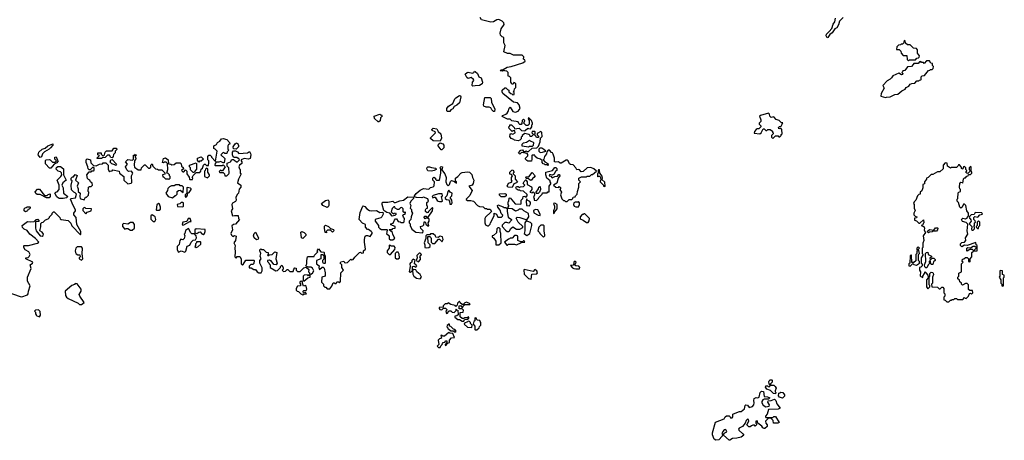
# Model space of a CAD drawing. Extents: x 2494118 to 2687960, y 757339 to 915227.
# Tile 308 of 364: x 2650880 to 2662130, y 869848 to 874660. Entities that reach past the tile are written whole.
import ezdxf

# ---------------------------------------------------------------- set-up
doc = ezdxf.new("R2010")
doc.units = 0

msp = doc.modelspace()

# ---------------------------------------------------------------- linework, layer by layer
at = {"layer": '0CON20XD'}
for points in [[(2657233, 872963), (2657205, 872999), (2657173, 873003), (2657162, 873012), (2657148, 873045), (2657135, 873052), (2657125, 873052), (2657065, 873018), (2657055, 873018), (2657035, 873032), (2657005, 873028), (2656990, 873035), (2656990, 873075), (2656975, 873120), (2656966, 873136), (2656955, 873140), (2656935, 873167), (2656920, 873165), (2656902, 873148), (2656900, 873125), (2656878, 873095), (2656870, 873065), (2656860, 873055), (2656882, 873032), (2656916, 873016), (2656920, 872995), (2656915, 872990), (2656908, 872998), (2656885, 873000), (2656878, 873008), (2656862, 873012), (2656850, 873025), (2656848, 873048), (2656832, 873062), (2656794, 873074), (2656770, 873095), (2656765, 873110), (2656735, 873110), (2656730, 873105), (2656732, 873065), (2656728, 873042), (2656685, 873042), (2656675, 873048), (2656660, 873065), (2656660, 873075), (2656687, 873103), (2656687, 873117), (2656678, 873128), (2656615, 873140), (2656595, 873120), (2656580, 873135), (2656605, 873168), (2656625, 873170), (2656635, 873150), (2656657, 873153), (2656665, 873160), (2656675, 873150), (2656695, 873150), (2656735, 873190), (2656788, 873192), (2656807, 873213), (2656827, 873263), (2656830, 873305), (2656848, 873325), (2656847, 873367), (2656835, 873380), (2656792, 873358), (2656792, 873342), (2656810, 873325), (2656805, 873310), (2656785, 873310), (2656778, 873328), (2656762, 873342), (2656770, 873355), (2656770, 873375), (2656765, 873380), (2656735, 873380), (2656730, 873365), (2656750, 873345), (2656728, 873322), (2656712, 873322), (2656708, 873338), (2656697, 873347), (2656652, 873358), (2656620, 873335), (2656620, 873325), (2656610, 873315), (2656610, 873295), (2656595, 873280), (2656575, 873272), (2656535, 873280), (2656525, 873290), (2656495, 873300), (2656482, 873325), (2656483, 873347), (2656492, 873358), (2656515, 873350), (2656540, 873365), (2656538, 873388), (2656513, 873387), (2656505, 873380), (2656473, 873413), (2656470, 873435), (2656480, 873445), (2656482, 873458), (2656498, 873458), (2656530, 873425), (2656535, 873410), (2656585, 873420), (2656613, 873393), (2656645, 873388), (2656655, 873390), (2656685, 873420), (2656693, 873413), (2656715, 873410), (2656730, 873435), (2656730, 873455), (2656740, 873465), (2656740, 873475), (2656728, 873505), (2656695, 873540), (2656690, 873525), (2656700, 873505), (2656700, 873465), (2656685, 873450), (2656665, 873450), (2656640, 873475), (2656650, 873505), (2656635, 873520), (2656620, 873505), (2656618, 873472), (2656608, 873462), (2656595, 873460), (2656582, 873472), (2656575, 873490), (2656503, 873503), (2656485, 873520), (2656455, 873520), (2656392, 873552), (2656400, 873565), (2656435, 873578), (2656449, 873591), (2656462, 873608), (2656473, 873647), (2656485, 873660), (2656515, 873610), (2656545, 873602), (2656576, 873614), (2656598, 873645), (2656587, 873687), (2656569, 873709), (2656524, 873714), (2656402, 873815), (2656392, 873835), (2656392, 873855), (2656425, 873880), (2656435, 873880), (2656452, 873862), (2656470, 873855), (2656470, 873835), (2656490, 873815), (2656502, 873812), (2656515, 873800), (2656528, 873802), (2656530, 873825), (2656520, 873835), (2656530, 873845), (2656532, 873868), (2656550, 873885), (2656550, 873925), (2656538, 873938), (2656525, 873940), (2656518, 873922), (2656502, 873922), (2656500, 873935), (2656490, 873945), (2656490, 873995), (2656478, 874008), (2656462, 874012), (2656460, 874055), (2656445, 874070), (2656423, 874073), (2656415, 874080), (2656395, 874070), (2656370, 874075), (2656380, 874085), (2656405, 874090), (2656450, 874115), (2656495, 874123), (2656628, 874165), (2656656, 874185), (2656650, 874200), (2656638, 874208), (2656640, 874235), (2656620, 874255), (2656524, 874254), (2656484, 874274), (2656454, 874274), (2656413, 874293), (2656428, 874365), (2656410, 874395), (2656410, 874455), (2656392, 874462), (2656372, 874482), (2656368, 874505), (2656380, 874555), (2656416, 874605), (2656413, 874625), (2656393, 874643), (2656355, 874662), (2656332, 874658), (2656295, 874633), (2656265, 874632), (2656158, 874658), (2656142, 874685)], [(2660290, 874685), (2660248, 874642), (2660235, 874601), (2660215, 874568), (2660194, 874556), (2660165, 874508), (2660135, 874490), (2660115, 874456), (2660105, 874450), (2660096, 874476), (2660097, 874495), (2660127, 874523), (2660161, 874559), (2660175, 874607), (2660192, 874635), (2660201, 874675)], [(2661035, 874190), (2661045, 874200), (2661115, 874200), (2661132, 874218), (2661148, 874222), (2661158, 874232), (2661160, 874245), (2661140, 874275), (2661140, 874315), (2661128, 874328), (2661092, 874332), (2661055, 874370), (2661025, 874370), (2661002, 874392), (2660998, 874418), (2660985, 874420), (2660978, 874392), (2660965, 874380), (2660952, 874378), (2660945, 874370), (2660922, 874368), (2660902, 874348), (2660900, 874320), (2660928, 874318), (2660948, 874298), (2660950, 874275), (2660975, 874250), (2661018, 874248), (2661020, 874205), (2661035, 874190)], [(2660771, 873771), (2660785, 873772), (2660825, 873778), (2660878, 873802), (2660915, 873809), (2660960, 873845), (2660996, 873864), (2661010, 873885), (2661040, 873900), (2661055, 873920), (2661075, 873930), (2661107, 873933), (2661132, 873958), (2661155, 873960), (2661162, 873968), (2661175, 873970), (2661180, 873975), (2661180, 874005), (2661192, 874018), (2661218, 874022), (2661262, 874078), (2661278, 874082), (2661285, 874090), (2661305, 874090), (2661318, 874102), (2661320, 874125), (2661310, 874135), (2661308, 874158), (2661292, 874162), (2661275, 874190), (2661242, 874188), (2661215, 874160), (2661208, 874168), (2661185, 874170), (2661175, 874180), (2661162, 874178), (2661145, 874160), (2661095, 874160), (2661090, 874145), (2661068, 874122), (2661025, 874120), (2660995, 874080), (2660970, 874075), (2660968, 874062), (2660960, 874055), (2660970, 874045), (2660968, 874032), (2660955, 874030), (2660925, 874048), (2660855, 874018), (2660842, 873995), (2660825, 873978), (2660791, 873959), (2660743, 873905), (2660758, 873875), (2660722, 873815), (2660720, 873785), (2660771, 873771)], [(2656057, 873897), (2656048, 873905), (2656054, 873946), (2656068, 873965), (2656066, 873976), (2656037, 873997), (2656005, 873987), (2655989, 873999), (2655970, 874035), (2655993, 874057), (2656005, 874060), (2656053, 874047), (2656070, 874055), (2656075, 874070), (2656085, 874068), (2656110, 874045), (2656127, 874007), (2656154, 873994), (2656169, 873945), (2656166, 873924), (2656135, 873908), (2656085, 873902), (2656057, 873897)], [(2655795, 873610), (2655765, 873610), (2655760, 873615), (2655762, 873645), (2655779, 873671), (2655828, 873702), (2655852, 873755), (2655864, 873766), (2655905, 873792), (2655915, 873790), (2655922, 873775), (2655905, 873710), (2655875, 873680), (2655844, 873666), (2655829, 873641), (2655805, 873628), (2655795, 873610)], [(2656305, 873610), (2656295, 873610), (2656275, 873630), (2656265, 873650), (2656245, 873660), (2656208, 873658), (2656185, 873670), (2656180, 873685), (2656195, 873770), (2656255, 873768), (2656268, 873758), (2656270, 873715), (2656310, 873635), (2656305, 873610)], [(2654985, 873490), (2654975, 873490), (2654935, 873530), (2654932, 873555), (2654995, 873580), (2655002, 873572), (2655015, 873570), (2655020, 873555), (2655002, 873538), (2654997, 873503), (2654985, 873490)], [(2659485, 873300), (2659515, 873330), (2659545, 873330), (2659555, 873320), (2659565, 873320), (2659580, 873335), (2659580, 873345), (2659590, 873355), (2659588, 873405), (2659575, 873420), (2659552, 873412), (2659550, 873425), (2659563, 873437), (2659579, 873441), (2659598, 873478), (2659585, 873480), (2659556, 873506), (2659525, 873518), (2659495, 873548), (2659465, 873540), (2659450, 873555), (2659448, 873578), (2659435, 873590), (2659344, 873565), (2659334, 873554), (2659350, 873515), (2659350, 873495), (2659330, 873475), (2659330, 873465), (2659350, 873445), (2659350, 873435), (2659325, 873410), (2659308, 873412), (2659295, 873402), (2659275, 873380), (2659272, 873362), (2659337, 873353), (2659352, 873365), (2659375, 873410), (2659385, 873410), (2659405, 873390), (2659415, 873390), (2659428, 873402), (2659455, 873402), (2659480, 873385), (2659482, 873372), (2659490, 873365), (2659488, 873352), (2659470, 873335), (2659470, 873315), (2659485, 873300)], [(2655685, 873270), (2655603, 873273), (2655572, 873302), (2655572, 873308), (2655630, 873365), (2655628, 873378), (2655593, 873393), (2655590, 873405), (2655603, 873417), (2655645, 873410), (2655662, 873382), (2655690, 873355), (2655698, 873305), (2655685, 873270)], [(2650982, 871552), (2650998, 871615), (2650968, 871668), (2650970, 871715), (2651010, 871815), (2650998, 871855), (2651026, 871874), (2651030, 871885), (2650950, 871925), (2650950, 871935), (2650975, 871940), (2650989, 871951), (2650998, 871975), (2650983, 872003), (2650942, 872025), (2650928, 872055), (2650928, 872072), (2650932, 872078), (2650982, 872078), (2651085, 872103), (2651100, 872115), (2651062, 872155), (2650994, 872204), (2650966, 872246), (2650933, 872263), (2650912, 872282), (2650910, 872305), (2650968, 872352), (2651005, 872347), (2651045, 872350), (2651070, 872375), (2651087, 872377), (2651100, 872365), (2651098, 872352), (2651065, 872350), (2651060, 872345), (2651062, 872275), (2651070, 872245), (2651084, 872224), (2651115, 872188), (2651135, 872182), (2651149, 872191), (2651152, 872205), (2651135, 872230), (2651110, 872245), (2651122, 872288), (2651122, 872328), (2651132, 872338), (2651148, 872342), (2651175, 872370), (2651205, 872380), (2651220, 872395), (2651220, 872405), (2651250, 872435), (2651250, 872445), (2651265, 872460), (2651275, 872460), (2651328, 872408), (2651340, 872395), (2651342, 872382), (2651353, 872373), (2651435, 872362), (2651465, 872330), (2651475, 872300), (2651575, 872200), (2651580, 872205), (2651577, 872237), (2651532, 872315), (2651527, 872397), (2651498, 872428), (2651498, 872445), (2651517, 872473), (2651518, 872485), (2651490, 872535), (2651460, 872605), (2651468, 872612), (2651519, 872621), (2651530, 872665), (2651515, 872680), (2651500, 872685), (2651473, 872713), (2651468, 872765), (2651478, 872815), (2651470, 872825), (2651470, 872845), (2651485, 872860), (2651495, 872860), (2651515, 872890), (2651536, 872876), (2651518, 872825), (2651553, 872795), (2651538, 872755), (2651550, 872725), (2651550, 872695), (2651572, 872675), (2651567, 872635), (2651572, 872615), (2651580, 872610), (2651615, 872600), (2651632, 872628), (2651645, 872630), (2651668, 872652), (2651670, 872685), (2651662, 872695), (2651668, 872742), (2651678, 872752), (2651697, 872753), (2651710, 872765), (2651708, 872788), (2651690, 872805), (2651680, 872825), (2651665, 872830), (2651653, 872843), (2651648, 872885), (2651672, 872918), (2651695, 872920), (2651705, 872930), (2651725, 872930), (2651730, 872935), (2651730, 872965), (2651725, 872970), (2651712, 872968), (2651685, 872940), (2651675, 872940), (2651662, 872952), (2651660, 872975), (2651638, 873025), (2651640, 873055), (2651652, 873068), (2651690, 873055), (2651692, 873022), (2651725, 872990), (2651752, 872988), (2651793, 873007), (2651825, 873010), (2651835, 873020), (2651865, 873020), (2651890, 872995), (2651890, 872945), (2651905, 872920), (2651912, 872928), (2651935, 872930), (2651945, 872940), (2652018, 872928), (2652020, 872905), (2652070, 872865), (2652070, 872825), (2652115, 872782), (2652155, 872790), (2652162, 872798), (2652158, 872875), (2652172, 872905), (2652157, 872927), (2652123, 872923), (2652105, 872940), (2652090, 872975), (2652110, 873005), (2652090, 873035), (2652115, 873060), (2652168, 873052), (2652180, 873065), (2652182, 873108), (2652195, 873110), (2652205, 873120), (2652210, 873105), (2652200, 873095), (2652200, 873085), (2652210, 873075), (2652190, 873045), (2652188, 872995), (2652193, 872973), (2652232, 872942), (2652268, 872942), (2652270, 872965), (2652305, 873000), (2652315, 873000), (2652352, 872962), (2652365, 872960), (2652378, 872972), (2652380, 872995), (2652395, 873010), (2652402, 872982), (2652432, 872952), (2652455, 872950), (2652465, 872940), (2652505, 872940), (2652538, 872908), (2652538, 872892), (2652510, 872885), (2652515, 872860), (2652525, 872860), (2652545, 872840), (2652575, 872840), (2652585, 872830), (2652600, 872845), (2652600, 872865), (2652590, 872875), (2652590, 872885), (2652575, 872900), (2652560, 872905), (2652572, 872945), (2652570, 873015), (2652555, 873030), (2652535, 873030), (2652525, 873020), (2652510, 873025), (2652525, 873070), (2652545, 873078), (2652578, 873058), (2652582, 873012), (2652607, 873007), (2652618, 872998), (2652645, 873002), (2652668, 873022), (2652715, 873020), (2652725, 873010), (2652730, 872985), (2652747, 872967), (2652750, 872955), (2652730, 872935), (2652745, 872920), (2652755, 872920), (2652775, 872940), (2652790, 872925), (2652790, 872895), (2652817, 872857), (2652820, 872835), (2652825, 872830), (2652855, 872830), (2652860, 872845), (2652852, 872855), (2652862, 872878), (2652895, 872910), (2652938, 872912), (2652950, 872925), (2652952, 872948), (2652968, 872962), (2652980, 872995), (2652992, 873008), (2652998, 873008), (2653015, 872990), (2653038, 872992), (2653042, 873025), (2653040, 873045), (2653030, 873055), (2653030, 873095), (2653042, 873108), (2653058, 873108), (2653070, 873095), (2653070, 873085), (2653112, 873042), (2653118, 873042), (2653138, 873155), (2653115, 873180), (2653100, 873185), (2653100, 873215), (2653128, 873232), (2653140, 873255), (2653165, 873270), (2653184, 873296), (2653205, 873302), (2653247, 873287), (2653278, 873255), (2653280, 873235), (2653265, 873230), (2653258, 873215), (2653258, 873178), (2653270, 873165), (2653252, 873148), (2653245, 873130), (2653225, 873130), (2653218, 873138), (2653205, 873140), (2653180, 873115), (2653222, 873072), (2653218, 873022), (2653205, 873020), (2653175, 873038), (2653155, 873030), (2653125, 873030), (2653112, 873015), (2653110, 872995), (2653115, 872990), (2653195, 872990), (2653205, 873000), (2653228, 872978), (2653198, 872932), (2653185, 872930), (2653173, 872937), (2653162, 872928), (2653160, 872915), (2653165, 872910), (2653205, 872910), (2653220, 872895), (2653222, 872872), (2653247, 872873), (2653270, 872895), (2653272, 872905), (2653270, 872965), (2653250, 872985), (2653252, 873018), (2653290, 873035), (2653305, 873060), (2653325, 873060), (2653331, 873051), (2653365, 873030), (2653390, 873055), (2653385, 873070), (2653375, 873070), (2653362, 873082), (2653332, 873082), (2653320, 873090), (2653310, 873115), (2653310, 873145), (2653322, 873158), (2653345, 873160), (2653368, 873148), (2653385, 873130), (2653482, 873138), (2653505, 873150), (2653519, 873129), (2653522, 873115), (2653515, 873070), (2653495, 873062), (2653445, 873072), (2653412, 873058), (2653410, 873045), (2653420, 873035), (2653420, 873015), (2653390, 872995), (2653383, 872977), (2653390, 872955), (2653400, 872945), (2653400, 872905), (2653410, 872895), (2653380, 872835), (2653370, 872795), (2653408, 872765), (2653408, 872745), (2653388, 872722), (2653380, 872675), (2653365, 872660), (2653348, 872625), (2653352, 872595), (2653345, 872580), (2653310, 872560), (2653303, 872547), (2653310, 872495), (2653297, 872473), (2653310, 872415), (2653335, 872420), (2653375, 872418), (2653380, 872385), (2653390, 872375), (2653345, 872322), (2653323, 872317), (2653305, 872300), (2653310, 872255), (2653292, 872215), (2653300, 872195), (2653315, 872180), (2653335, 872192), (2653352, 872182), (2653347, 872135), (2653328, 872105), (2653342, 872075), (2653338, 872045), (2653343, 872005), (2653340, 871945), (2653355, 871930), (2653365, 871950), (2653395, 871950), (2653412, 871925), (2653410, 871865), (2653425, 871850), (2653435, 871860), (2653463, 871907), (2653555, 871910), (2653560, 871905), (2653555, 871870), (2653545, 871860), (2653522, 871858), (2653502, 871838), (2653502, 871822), (2653525, 871820), (2653555, 871800), (2653575, 871800), (2653594, 871774), (2653613, 871763), (2653640, 871765), (2653650, 871785), (2653652, 871822), (2653622, 871875), (2653622, 871905), (2653640, 871925), (2653628, 871955), (2653636, 871986), (2653622, 872015), (2653623, 872027), (2653635, 872040), (2653645, 872030), (2653665, 872030), (2653695, 872000), (2653720, 871995), (2653720, 871975), (2653710, 871965), (2653715, 871960), (2653725, 871960), (2653735, 871970), (2653765, 871972), (2653795, 872002), (2653817, 871997), (2653808, 871925), (2653820, 871875), (2653810, 871855), (2653785, 871858), (2653755, 871900), (2653745, 871900), (2653735, 871910), (2653710, 871905), (2653712, 871892), (2653728, 871878), (2653730, 871865), (2653740, 871855), (2653742, 871825), (2653786, 871796), (2653805, 871788), (2653825, 871792), (2653860, 871825), (2653860, 871835), (2653875, 871850), (2653890, 871825), (2653890, 871805), (2653880, 871795), (2653895, 871780), (2653917, 871783), (2653935, 871800), (2653945, 871800), (2653965, 871780), (2654005, 871780), (2654013, 871807), (2654025, 871820), (2654038, 871818), (2654040, 871795), (2654055, 871780), (2654085, 871780), (2654125, 871820), (2654155, 871830), (2654182, 871802), (2654180, 871775), (2654190, 871765), (2654192, 871752), (2654205, 871750), (2654225, 871758), (2654240, 871785), (2654225, 871818), (2654207, 871827), (2654175, 871830), (2654150, 871845), (2654162, 871868), (2654160, 871905), (2654170, 871945), (2654175, 871950), (2654245, 871950), (2654250, 871965), (2654288, 872002), (2654280, 872015), (2654295, 872040), (2654322, 872002), (2654355, 872000), (2654360, 871995), (2654360, 871975), (2654370, 871955), (2654370, 871875), (2654365, 871870), (2654352, 871872), (2654342, 871885), (2654343, 871907), (2654360, 871925), (2654360, 871955), (2654345, 871970), (2654322, 871968)], [(2651115, 873082), (2651092, 873115), (2651100, 873145), (2651135, 873180), (2651172, 873188), (2651200, 873215), (2651258, 873238), (2651260, 873225), (2651232, 873195), (2651215, 873178), (2651164, 873146), (2651142, 873125), (2651128, 873092), (2651115, 873082)], [(2653355, 873180), (2653322, 873182), (2653320, 873205), (2653342, 873238), (2653352, 873248), (2653365, 873250), (2653380, 873225), (2653380, 873205), (2653355, 873180)], [(2655705, 873170), (2655695, 873170), (2655660, 873215), (2655664, 873236), (2655685, 873250), (2655715, 873240), (2655728, 873225), (2655727, 873193), (2655705, 873170)], [(2656695, 873200), (2656623, 873213), (2656623, 873237), (2656635, 873250), (2656672, 873258), (2656705, 873280), (2656712, 873272), (2656745, 873260), (2656750, 873255), (2656748, 873222), (2656735, 873210), (2656705, 873210), (2656695, 873200)], [(2651815, 873070), (2651765, 873070), (2651760, 873075), (2651790, 873105), (2651772, 873112), (2651772, 873138), (2651810, 873135), (2651812, 873122), (2651835, 873100), (2651848, 873112), (2651858, 873142), (2651872, 873158), (2651935, 873160), (2651955, 873190), (2651985, 873190), (2651990, 873175), (2651970, 873155), (2651970, 873135), (2651953, 873117), (2651947, 873093), (2651935, 873080), (2651922, 873082), (2651905, 873110), (2651885, 873110), (2651857, 873083), (2651825, 873080), (2651815, 873070)], [(2656825, 873140), (2656855, 873143), (2656890, 873155), (2656870, 873175), (2656845, 873188), (2656822, 873188), (2656812, 873178), (2656812, 873155), (2656825, 873140)], [(2651235, 872960), (2651222, 872962), (2651175, 873010), (2651173, 873047), (2651184, 873056), (2651215, 873060), (2651230, 873055), (2651255, 873030), (2651285, 873030), (2651300, 873045), (2651280, 873065), (2651280, 873085), (2651295, 873090), (2651312, 873052), (2651320, 873045), (2651305, 873020), (2651272, 873008), (2651235, 872960)], [(2651975, 872990), (2651968, 872998), (2651932, 873012), (2651915, 873030), (2651922, 873058), (2651935, 873060), (2651988, 873008), (2651975, 872990)], [(2652875, 872910), (2652862, 872912), (2652832, 872942), (2652830, 872965), (2652820, 872975), (2652820, 872995), (2652895, 873020), (2652900, 873015), (2652902, 872948), (2652882, 872928), (2652875, 872910)], [(2652925, 873030), (2652913, 873053), (2652910, 873075), (2652955, 873090), (2652980, 873065), (2652955, 873040), (2652935, 873040), (2652925, 873030)], [(2661495, 871430), (2661515, 871450), (2661528, 871452), (2661535, 871460), (2661555, 871460), (2661565, 871470), (2661585, 871470), (2661595, 871460), (2661655, 871460), (2661675, 871480), (2661682, 871472), (2661695, 871470), (2661720, 871495), (2661732, 871528), (2661745, 871530), (2661755, 871520), (2661770, 871535), (2661765, 871560), (2661735, 871560), (2661722, 871572), (2661720, 871625), (2661705, 871640), (2661685, 871640), (2661652, 871622), (2661640, 871635), (2661640, 871645), (2661622, 871662), (2661618, 871678), (2661600, 871695), (2661600, 871715), (2661610, 871725), (2661612, 871758), (2661640, 871775), (2661640, 871865), (2661660, 871885), (2661650, 871895), (2661652, 871918), (2661668, 871922), (2661685, 871940), (2661705, 871940), (2661720, 871925), (2661722, 871892), (2661735, 871890), (2661740, 871895), (2661740, 871925), (2661760, 871945), (2661760, 871995), (2661778, 872012), (2661778, 872018), (2661765, 872030), (2661735, 872030), (2661705, 872010), (2661700, 872015), (2661700, 872045), (2661715, 872052), (2661745, 872050), (2661775, 872068), (2661795, 872070), (2661808, 872058), (2661810, 872045), (2661790, 872025), (2661790, 872015), (2661795, 872010), (2661820, 872015), (2661820, 872075), (2661810, 872085), (2661805, 872110), (2661705, 872078), (2661675, 872080), (2661645, 872062), (2661630, 872075), (2661630, 872095), (2661645, 872110), (2661677, 872113), (2661690, 872135), (2661688, 872165), (2661712, 872205), (2661707, 872245), (2661712, 872322), (2661695, 872340), (2661652, 872352), (2661642, 872375), (2661655, 872390), (2661685, 872382), (2661710, 872395), (2661710, 872405), (2661720, 872415), (2661720, 872445), (2661703, 872473), (2661690, 872535), (2661675, 872550), (2661662, 872548), (2661650, 872515), (2661632, 872502), (2661623, 872513), (2661608, 872568), (2661590, 872585), (2661590, 872605), (2661600, 872615), (2661602, 872678), (2661612, 872688), (2661630, 872695), (2661630, 872715), (2661620, 872725), (2661618, 872745), (2661623, 872787), (2661635, 872800), (2661648, 872798), (2661655, 872790), (2661665, 872840), (2661675, 872850), (2661685, 872850), (2661702, 872868), (2661718, 872872), (2661722, 872888), (2661745, 872890), (2661760, 872905), (2661760, 872915), (2661750, 872925), (2661750, 872975), (2661745, 872980), (2661730, 872965), (2661730, 872945), (2661740, 872935), (2661738, 872922), (2661715, 872900), (2661702, 872902), (2661692, 872912), (2661698, 872922), (2661700, 872935), (2661690, 872945), (2661690, 872965), (2661675, 872980), (2661662, 872978), (2661658, 872952), (2661645, 872950), (2661638, 872978), (2661618, 872998), (2661605, 873000), (2661600, 872985), (2661585, 872970), (2661525, 872970), (2661515, 872960), (2661482, 872982), (2661478, 873018), (2661455, 873020), (2661430, 872995), (2661430, 872955), (2661395, 872920), (2661365, 872920), (2661315, 872890), (2661295, 872890), (2661260, 872855), (2661240, 872845), (2661240, 872835), (2661220, 872805), (2661218, 872782), (2661200, 872775), (2661200, 872735), (2661187, 872703), (2661170, 872685), (2661170, 872665), (2661155, 872660), (2661140, 872645), (2661120, 872595), (2661100, 872575), (2661092, 872555), (2661100, 872545), (2661100, 872505), (2661112, 872475), (2661098, 872445), (2661098, 872428), (2661112, 872412), (2661130, 872405), (2661128, 872392), (2661105, 872390), (2661102, 872365), (2661127, 872357), (2661155, 872330), (2661165, 872330), (2661208, 872368), (2661210, 872335), (2661202, 872328), (2661198, 872312), (2661180, 872305), (2661210, 872295), (2661218, 872275), (2661213, 872253), (2661230, 872225), (2661202, 872185), (2661210, 872135), (2661198, 872102), (2661198, 872055), (2661190, 872045), (2661190, 871985), (2661198, 871978), (2661200, 871965), (2661180, 871935), (2661180, 871875), (2661190, 871865), (2661190, 871845), (2661175, 871830), (2661160, 871825), (2661160, 871795), (2661172, 871775), (2661168, 871728), (2661175, 871720), (2661198, 871712), (2661200, 871725), (2661220, 871755), (2661225, 871780), (2661232, 871762), (2661258, 871738), (2661260, 871705), (2661240, 871685), (2661240, 871605), (2661255, 871580), (2661280, 871605), (2661278, 871618), (2661270, 871625), (2661270, 871715), (2661280, 871725), (2661280, 871755), (2661295, 871770), (2661308, 871768), (2661318, 871758), (2661320, 871745), (2661310, 871715), (2661310, 871645), (2661300, 871635), (2661302, 871602), (2661365, 871600), (2661385, 871580), (2661398, 871582), (2661415, 871600), (2661428, 871598), (2661440, 871585), (2661440, 871535), (2661450, 871525), (2661450, 871495), (2661440, 871485), (2661440, 871455), (2661455, 871450), (2661475, 871430), (2661495, 871430)], [(2651335, 872612), (2651325, 872618), (2651304, 872634), (2651280, 872675), (2651292, 872688), (2651308, 872692), (2651330, 872715), (2651330, 872765), (2651310, 872825), (2651350, 872865), (2651360, 872885), (2651358, 872908), (2651345, 872920), (2651320, 872925), (2651298, 872948), (2651302, 872968), (2651315, 872980), (2651345, 872980), (2651380, 872955), (2651380, 872885), (2651410, 872825), (2651372, 872795), (2651360, 872765), (2651378, 872735), (2651380, 872675), (2651430, 872635), (2651415, 872620), (2651375, 872613), (2651335, 872612)], [(2653025, 872852), (2653048, 872872), (2653050, 872885), (2653030, 872915), (2653030, 872955), (2653015, 872960), (2653002, 872948), (2653000, 872935), (2652990, 872925), (2652992, 872865), (2653025, 872852)], [(2654322, 871968), (2654320, 871925), (2654270, 871905), (2654272, 871865), (2654300, 871845), (2654298, 871825), (2654305, 871800), (2654335, 871830), (2654348, 871828), (2654357, 871817), (2654372, 871765), (2654370, 871725), (2654332, 871715), (2654330, 871655), (2654350, 871635), (2654350, 871615), (2654365, 871600), (2654378, 871598), (2654395, 871580), (2654425, 871580), (2654448, 871612), (2654462, 871648), (2654475, 871650), (2654482, 871642), (2654495, 871640), (2654505, 871660), (2654525, 871660), (2654535, 871650), (2654547, 871663), (2654548, 871762), (2654580, 871795), (2654560, 871825), (2654560, 871855), (2654540, 871875), (2654551, 871889), (2654585, 871898), (2654593, 871883), (2654605, 871878), (2654625, 871880), (2654662, 871918), (2654675, 871912), (2654690, 871915), (2654708, 871942), (2654762, 871998), (2654775, 872000), (2654785, 871990), (2654808, 871992), (2654810, 872015), (2654830, 872035), (2654818, 872115), (2654818, 872145), (2654828, 872182), (2654838, 872192), (2654855, 872192), (2654885, 872180), (2654906, 872214), (2654908, 872225), (2654896, 872236), (2654865, 872260), (2654855, 872260), (2654830, 872285), (2654830, 872315), (2654795, 872332), (2654758, 872375), (2654772, 872455), (2654800, 872525), (2654805, 872530), (2654825, 872523), (2654846, 872496), (2654875, 872478), (2654895, 872472), (2654955, 872477), (2654995, 872452), (2655028, 872458), (2655032, 872435), (2655016, 872404), (2655005, 872392), (2654952, 872378), (2654942, 872368), (2654940, 872355), (2654980, 872305), (2654980, 872285), (2654995, 872270), (2655015, 872260), (2655075, 872260), (2655080, 872255), (2655075, 872230), (2655070, 872215), (2655100, 872185), (2655103, 872153), (2655115, 872140), (2655145, 872140), (2655168, 872162), (2655143, 872203), (2655140, 872225), (2655100, 872255), (2655105, 872260), (2655135, 872260), (2655145, 872270), (2655170, 872275), (2655170, 872295), (2655122, 872312), (2655120, 872325), (2655148, 872332), (2655163, 872367), (2655175, 872380), (2655185, 872380), (2655205, 872350), (2655227, 872347), (2655238, 872338), (2655265, 872340), (2655272, 872348), (2655278, 872385), (2655265, 872400), (2655258, 872422), (2655265, 872430), (2655286, 872434), (2655290, 872455), (2655285, 872460), (2655275, 872450), (2655262, 872462), (2655260, 872495), (2655245, 872510), (2655232, 872508), (2655212, 872488), (2655195, 872488), (2655170, 872505), (2655165, 872520), (2655155, 872520), (2655135, 872500), (2655123, 872463), (2655132, 872452), (2655155, 872440), (2655162, 872448), (2655175, 872450), (2655180, 872435), (2655165, 872420), (2655135, 872410), (2655110, 872445), (2655075, 872452), (2655040, 872475), (2655022, 872545), (2655022, 872565), (2655028, 872572), (2655085, 872571), (2655145, 872582), (2655158, 872568), (2655175, 872567), (2655224, 872586), (2655266, 872594), (2655315, 872633), (2655378, 872628), (2655380, 872615), (2655348, 872585), (2655338, 872555), (2655350, 872535), (2655340, 872505), (2655357, 872487), (2655358, 872465), (2655368, 872445), (2655352, 872405), (2655350, 872375), (2655330, 872355), (2655330, 872335), (2655340, 872325), (2655342, 872305), (2655362, 872262), (2655405, 872230), (2655488, 872222), (2655490, 872245), (2655462, 872272), (2655460, 872295), (2655485, 872300), (2655498, 872312), (2655500, 872345), (2655505, 872350), (2655518, 872338), (2655522, 872322), (2655545, 872300), (2655555, 872300), (2655548, 872335), (2655560, 872355), (2655557, 872377), (2655545, 872390), (2655525, 872390), (2655512, 872382), (2655500, 872395), (2655505, 872410), (2655525, 872410), (2655535, 872400), (2655548, 872402), (2655597, 872473), (2655600, 872505), (2655595, 872510), (2655562, 872478), (2655550, 872465), (2655548, 872452), (2655535, 872450), (2655518, 872465), (2655518, 872485), (2655525, 872500), (2655540, 872505), (2655540, 872525), (2655530, 872535), (2655533, 872567), (2655550, 872585), (2655545, 872610), (2655495, 872628), (2655475, 872620), (2655414, 872624), (2655392, 872632), (2655392, 872645), (2655410, 872670), (2655455, 872710), (2655478, 872722), (2655495, 872728), (2655555, 872722), (2655575, 872740), (2655605, 872748), (2655615, 872760), (2655620, 872805), (2655600, 872825), (2655600, 872845), (2655613, 872857), (2655630, 872845), (2655630, 872835), (2655642, 872822), (2655678, 872822), (2655692, 872905), (2655690, 872955), (2655680, 872965), (2655695, 872980), (2655710, 872975), (2655707, 872953), (2655700, 872945), (2655738, 872895), (2655753, 872853), (2655748, 872805), (2655760, 872775), (2655775, 872760), (2655790, 872775), (2655802, 872808), (2655815, 872820), (2655848, 872808), (2655870, 872790), (2655870, 872805), (2655860, 872815), (2655860, 872845), (2655886, 872864), (2655920, 872905), (2655937, 872913), (2655995, 872920), (2656020, 872915), (2656045, 872890), (2656052, 872855), (2656068, 872825), (2656060, 872785), (2656050, 872765), (2656010, 872755), (2656048, 872705), (2656025, 872650), (2655982, 872608), (2655982, 872602), (2655995, 872592), (2656035, 872592), (2656065, 872582), (2656110, 872535), (2656135, 872522), (2656175, 872520), (2656195, 872500), (2656215, 872500), (2656225, 872490), (2656255, 872490), (2656270, 872465), (2656262, 872458), (2656201, 872399), (2656193, 872385), (2656194, 872334), (2656204, 872314), (2656225, 872302), (2656237, 872303), (2656255, 872320), (2656258, 872335), (2656300, 872415), (2656302, 872448), (2656326, 872436), (2656345, 872402), (2656385, 872402), (2656398, 872412), (2656400, 872425), (2656383, 872443), (2656371, 872481), (2656342, 872515), (2656340, 872535), (2656345, 872540), (2656405, 872520), (2656415, 872510), (2656435, 872510), (2656448, 872498), (2656448, 872465), (2656462, 872402), (2656500, 872375), (2656500, 872365), (2656467, 872333), (2656445, 872340), (2656425, 872338), (2656392, 872308), (2656392, 872292), (2656431, 872251), (2656448, 872238), (2656465, 872238), (2656478, 872245), (2656491, 872269), (2656515, 872288), (2656555, 872262), (2656595, 872262), (2656628, 872282), (2656630, 872295), (2656574, 872344), (2656552, 872388), (2656565, 872400), (2656595, 872398), (2656675, 872370), (2656696, 872404), (2656692, 872442), (2656642, 872472), (2656622, 872492), (2656588, 872492), (2656575, 872480), (2656545, 872470), (2656507, 872497), (2656465, 872500), (2656460, 872505), (2656460, 872515), (2656470, 872525), (2656470, 872535), (2656460, 872545), (2656460, 872575), (2656470, 872585), (2656472, 872618), (2656485, 872620), (2656542, 872552), (2656605, 872550), (2656610, 872555), (2656610, 872595), (2656630, 872615), (2656632, 872638), (2656652, 872642), (2656665, 872630), (2656677, 872643), (2656678, 872658), (2656638, 872698), (2656602, 872702), (2656595, 872710), (2656575, 872710), (2656568, 872718), (2656555, 872720), (2656550, 872735), (2656555, 872750), (2656575, 872750), (2656585, 872740), (2656603, 872747), (2656635, 872750), (2656650, 872765), (2656633, 872787), (2656645, 872810), (2656662, 872828), (2656668, 872828), (2656670, 872815), (2656680, 872805), (2656680, 872775), (2656726, 872746), (2656732, 872735), (2656732, 872718), (2656710, 872685), (2656735, 872680), (2656745, 872690), (2656758, 872678), (2656762, 872655), (2656752, 872625), (2656760, 872615), (2656760, 872595), (2656785, 872590), (2656808, 872612), (2656810, 872625), (2656848, 872662), (2656855, 872680), (2656905, 872680), (2656915, 872690), (2656928, 872692), (2656930, 872755), (2656948, 872782), (2656950, 872795), (2656940, 872805), (2656940, 872815), (2656902, 872845), (2656890, 872885), (2656890, 872915), (2656967, 872933), (2656995, 872970), (2657005, 872970), (2657016, 872956), (2657018, 872935), (2657002, 872928), (2656987, 872893), (2656965, 872880), (2656935, 872890), (2656930, 872875), (2656948, 872868), (2656965, 872852), (2656993, 872867), (2657025, 872870), (2657042, 872888), (2657048, 872888), (2657050, 872875), (2657033, 872847), (2657019, 872791), (2656980, 872765), (2657005, 872742), (2657035, 872740), (2657045, 872750), (2657058, 872738), (2657060, 872725), (2657050, 872715), (2657070, 872685), (2657060, 872655), (2657075, 872610), (2657095, 872590), (2657105, 872590), (2657115, 872580), (2657135, 872580), (2657158, 872602), (2657188, 872602), (2657200, 872615), (2657202, 872628), (2657228, 872632), (2657230, 872645), (2657250, 872665), (2657252, 872695), (2657270, 872745), (2657270, 872785), (2657288, 872805), (2657270, 872825), (2657270, 872845), (2657298, 872862), (2657355, 872860), (2657365, 872870), (2657395, 872870), (2657412, 872888), (2657425, 872890), (2657470, 872925), (2657440, 872955), (2657405, 872968), (2657365, 872964), (2657318, 872922), (2657295, 872920), (2657275, 872943), (2657265, 872947), (2657245, 872940), (2657233, 872963)], [(2655585, 872928), (2655545, 872930), (2655533, 872953), (2655535, 872970), (2655544, 872976), (2655564, 872976), (2655585, 872967), (2655632, 872962), (2655640, 872955), (2655640, 872945), (2655615, 872933), (2655585, 872928)], [(2656505, 872740), (2656463, 872743), (2656450, 872755), (2656465, 872790), (2656498, 872802), (2656507, 872813), (2656500, 872825), (2656500, 872855), (2656510, 872875), (2656498, 872888), (2656482, 872892), (2656480, 872915), (2656502, 872938), (2656515, 872940), (2656530, 872915), (2656520, 872905), (2656520, 872895), (2656540, 872875), (2656542, 872835), (2656568, 872805), (2656557, 872793), (2656525, 872780), (2656505, 872740)], [(2656725, 872820), (2656712, 872822), (2656695, 872840), (2656672, 872842), (2656660, 872855), (2656665, 872860), (2656698, 872862), (2656735, 872910), (2656768, 872875), (2656756, 872854), (2656744, 872846), (2656725, 872820)], [(2657565, 872750), (2657570, 872755), (2657565, 872800), (2657532, 872832), (2657538, 872845), (2657535, 872870), (2657510, 872905), (2657505, 872940), (2657495, 872940), (2657490, 872935), (2657490, 872905), (2657480, 872895), (2657480, 872865), (2657485, 872860), (2657492, 872868), (2657505, 872870), (2657518, 872858), (2657520, 872825), (2657513, 872817), (2657513, 872803), (2657550, 872765), (2657550, 872755), (2657565, 872750)], [(2651215, 872620), (2651185, 872620), (2651115, 872660), (2651078, 872658), (2651065, 872670), (2651058, 872692), (2651085, 872720), (2651105, 872720), (2651165, 872650), (2651195, 872650), (2651205, 872660), (2651227, 872667), (2651228, 872635), (2651215, 872620)], [(2652625, 872622), (2652655, 872650), (2652665, 872650), (2652678, 872662), (2652680, 872695), (2652693, 872707), (2652715, 872710), (2652748, 872682), (2652750, 872745), (2652738, 872758), (2652715, 872760), (2652705, 872770), (2652665, 872770), (2652645, 872760), (2652615, 872760), (2652591, 872749), (2652573, 872727), (2652570, 872705), (2652550, 872675), (2652577, 872637), (2652625, 872622)], [(2652775, 872630), (2652785, 872632), (2652797, 872653), (2652802, 872678), (2652815, 872682), (2652840, 872715), (2652840, 872725), (2652832, 872732), (2652795, 872740), (2652790, 872735), (2652790, 872675), (2652770, 872655), (2652770, 872635), (2652775, 872630)], [(2655675, 872578), (2655705, 872580), (2655710, 872585), (2655700, 872635), (2655710, 872645), (2655708, 872668), (2655665, 872668), (2655605, 872648), (2655593, 872637), (2655602, 872622), (2655615, 872630), (2655628, 872628), (2655651, 872591), (2655663, 872583), (2655675, 872578)], [(2655815, 872550), (2655820, 872565), (2655818, 872595), (2655800, 872625), (2655818, 872645), (2655820, 872675), (2655800, 872685), (2655785, 872710), (2655770, 872695), (2655760, 872645), (2655743, 872627), (2655742, 872615), (2655755, 872602), (2655778, 872598), (2655790, 872585), (2655795, 872550), (2655815, 872550)], [(2656382, 872632), (2656363, 872653), (2656362, 872668), (2656425, 872670), (2656440, 872665), (2656440, 872645), (2656425, 872632), (2656382, 872632)], [(2656805, 872670), (2656782, 872672), (2656780, 872685), (2656807, 872723), (2656810, 872745), (2656825, 872750), (2656832, 872718), (2656820, 872685), (2656805, 872670)], [(2652475, 872480), (2652487, 872493), (2652488, 872515), (2652478, 872548), (2652465, 872558), (2652448, 872542), (2652440, 872485), (2652445, 872480), (2652475, 872480)], [(2652745, 872520), (2652750, 872525), (2652750, 872565), (2652745, 872570), (2652725, 872570), (2652708, 872552), (2652680, 872545), (2652683, 872523), (2652745, 872520)], [(2654395, 872512), (2654345, 872532), (2654330, 872555), (2654375, 872592), (2654405, 872600), (2654413, 872583), (2654413, 872535), (2654405, 872518), (2654395, 872512)], [(2656705, 872530), (2656717, 872553), (2656717, 872567), (2656709, 872579), (2656680, 872595), (2656675, 872610), (2656668, 872585), (2656672, 872535), (2656705, 872530)], [(2656985, 872440), (2656992, 872458), (2657022, 872495), (2657020, 872545), (2656995, 872560), (2656980, 872555), (2656992, 872525), (2656992, 872498), (2656980, 872475), (2656980, 872445), (2656985, 872440)], [(2657235, 872518), (2657265, 872520), (2657278, 872545), (2657278, 872565), (2657265, 872580), (2657258, 872572), (2657225, 872572), (2657210, 872565), (2657208, 872545), (2657217, 872527), (2657235, 872518)], [(2650945, 872462), (2650932, 872472), (2650933, 872497), (2650942, 872508), (2650955, 872510), (2650965, 872520), (2650995, 872520), (2651000, 872515), (2650998, 872502), (2650988, 872492), (2650972, 872488), (2650968, 872472), (2650945, 872462)], [(2651635, 872440), (2651652, 872458), (2651696, 872474), (2651700, 872495), (2651635, 872500), (2651625, 872510), (2651614, 872506), (2651603, 872495), (2651600, 872475), (2651635, 872440)], [(2656825, 872420), (2656828, 872435), (2656800, 872485), (2656775, 872488), (2656750, 872475), (2656755, 872450), (2656805, 872422), (2656825, 872420)], [(2657355, 872338), (2657375, 872340), (2657388, 872358), (2657390, 872385), (2657338, 872438), (2657325, 872440), (2657318, 872432), (2657305, 872430), (2657282, 872405), (2657282, 872382), (2657317, 872367), (2657355, 872338)], [(2661765, 872250), (2661775, 872252), (2661790, 872265), (2661790, 872285), (2661780, 872295), (2661790, 872305), (2661790, 872335), (2661800, 872345), (2661798, 872358), (2661780, 872375), (2661783, 872397), (2661795, 872408), (2661828, 872402), (2661852, 872428), (2661880, 872435), (2661875, 872450), (2661798, 872452), (2661785, 872430), (2661752, 872428), (2661732, 872408), (2661730, 872395), (2661748, 872368), (2661750, 872355), (2661730, 872325), (2661760, 872295), (2661755, 872260), (2661765, 872250)], [(2652165, 872250), (2652190, 872275), (2652190, 872315), (2652175, 872340), (2652145, 872338), (2652115, 872322), (2652065, 872328), (2652053, 872317), (2652053, 872293), (2652082, 872262), (2652095, 872270), (2652115, 872270), (2652145, 872250), (2652165, 872250)], [(2652405, 872350), (2652425, 872352), (2652437, 872375), (2652427, 872405), (2652392, 872428), (2652380, 872415), (2652378, 872378), (2652405, 872350)], [(2652745, 872310), (2652755, 872312), (2652825, 872350), (2652838, 872352), (2652826, 872386), (2652804, 872386), (2652788, 872352), (2652745, 872342), (2652738, 872318), (2652745, 872310)], [(2656675, 872192), (2656707, 872213), (2656730, 872305), (2656730, 872325), (2656715, 872340), (2656665, 872360), (2656650, 872335), (2656650, 872245), (2656643, 872215), (2656675, 872192)], [(2661835, 872270), (2661840, 872295), (2661850, 872305), (2661850, 872345), (2661835, 872360), (2661820, 872345), (2661820, 872305), (2661810, 872295), (2661812, 872282), (2661822, 872272), (2661835, 872270)], [(2652765, 872000), (2652777, 872013), (2652792, 872068), (2652825, 872080), (2652838, 872115), (2652863, 872137), (2652888, 872142), (2652900, 872165), (2652897, 872187), (2652878, 872208), (2652845, 872210), (2652835, 872220), (2652810, 872270), (2652773, 872247), (2652767, 872213), (2652760, 872205), (2652768, 872185), (2652760, 872155), (2652745, 872140), (2652722, 872148), (2652710, 872135), (2652701, 872089), (2652680, 872065), (2652680, 872025), (2652695, 872000), (2652725, 872017), (2652765, 872000)], [(2652975, 872202), (2652990, 872215), (2653000, 872235), (2652998, 872258), (2652895, 872268), (2652883, 872257), (2652882, 872222), (2652905, 872212), (2652925, 872230), (2652942, 872232), (2652960, 872210), (2652975, 872202)], [(2653585, 872142), (2653560, 872165), (2653552, 872185), (2653560, 872215), (2653575, 872230), (2653610, 872165), (2653605, 872150), (2653585, 872142)], [(2654115, 872158), (2654098, 872165), (2654092, 872228), (2654105, 872238), (2654130, 872225), (2654150, 872205), (2654148, 872192), (2654115, 872158)], [(2654385, 872220), (2654370, 872225), (2654363, 872275), (2654364, 872296), (2654375, 872310), (2654410, 872295), (2654432, 872272), (2654465, 872260), (2654470, 872245), (2654455, 872230), (2654432, 872252), (2654398, 872252), (2654380, 872235), (2654387, 872227), (2654385, 872220)], [(2656322, 872082), (2656355, 872083), (2656380, 872105), (2656378, 872215), (2656370, 872235), (2656370, 872265), (2656358, 872278), (2656345, 872280), (2656330, 872265), (2656327, 872223), (2656295, 872190), (2656280, 872185), (2656280, 872175), (2656299, 872159), (2656320, 872125), (2656322, 872082)], [(2656865, 872172), (2656880, 872185), (2656882, 872195), (2656873, 872245), (2656872, 872302), (2656865, 872308), (2656835, 872308), (2656810, 872285), (2656800, 872245), (2656820, 872225), (2656822, 872212), (2656865, 872172)], [(2661265, 872220), (2661250, 872235), (2661275, 872260), (2661325, 872250), (2661345, 872278), (2661365, 872280), (2661370, 872275), (2661368, 872255), (2661355, 872240), (2661315, 872240), (2661307, 872233), (2661275, 872230), (2661265, 872220)], [(2652895, 872052), (2652915, 872060), (2652948, 872092), (2652950, 872115), (2652945, 872120), (2652902, 872118), (2652900, 872105), (2652890, 872095), (2652890, 872075), (2652880, 872065), (2652895, 872052)], [(2655525, 872048), (2655555, 872052), (2655570, 872065), (2655570, 872085), (2655548, 872108), (2655542, 872178), (2655565, 872180), (2655577, 872167), (2655582, 872155), (2655583, 872113), (2655595, 872098), (2655625, 872100), (2655665, 872150), (2655677, 872147), (2655702, 872122), (2655708, 872122), (2655718, 872145), (2655710, 872175), (2655685, 872182), (2655662, 872168), (2655633, 872173), (2655630, 872185), (2655605, 872210), (2655575, 872210), (2655565, 872200), (2655532, 872198), (2655520, 872185), (2655520, 872155), (2655502, 872105), (2655510, 872085), (2655510, 872055), (2655525, 872048)], [(2656455, 872080), (2656465, 872090), (2656515, 872093), (2656535, 872092), (2656555, 872082), (2656615, 872110), (2656650, 872115), (2656645, 872130), (2656635, 872130), (2656625, 872120), (2656605, 872120), (2656570, 872135), (2656572, 872175), (2656566, 872186), (2656555, 872190), (2656535, 872190), (2656508, 872162), (2656485, 872160), (2656478, 872152), (2656465, 872150), (2656420, 872115), (2656445, 872080), (2656455, 872080)], [(2651585, 871910), (2651600, 871925), (2651592, 871982), (2651596, 872046), (2651585, 872060), (2651535, 872060), (2651523, 872047), (2651513, 872017), (2651518, 871995), (2651525, 871980), (2651545, 871970), (2651568, 871968), (2651570, 871945), (2651560, 871935), (2651560, 871925), (2651585, 871910)], [(2655115, 871972), (2655168, 872032), (2655170, 872055), (2655157, 872067), (2655125, 872070), (2655118, 872078), (2655105, 872080), (2655100, 872075), (2655100, 872045), (2655080, 872015), (2655080, 871995), (2655100, 871975), (2655115, 871972)], [(2655185, 871922), (2655205, 871923), (2655220, 871935), (2655217, 871977), (2655205, 872000), (2655185, 872000), (2655170, 871985), (2655170, 871935), (2655185, 871922)], [(2655435, 871890), (2655460, 871915), (2655460, 871935), (2655452, 871945), (2655470, 871975), (2655455, 871990), (2655445, 871990), (2655418, 871962), (2655420, 871935), (2655410, 871905), (2655435, 871890)], [(2661055, 871840), (2661085, 871870), (2661095, 871860), (2661125, 871850), (2661160, 871875), (2661160, 871895), (2661150, 871905), (2661150, 871975), (2661160, 871985), (2661150, 872035), (2661160, 872045), (2661145, 872060), (2661130, 872045), (2661130, 872025), (2661140, 872015), (2661132, 872008), (2661130, 871985), (2661120, 871975), (2661118, 871902), (2661095, 871880), (2661072, 871882), (2661070, 871965), (2661065, 871970), (2661053, 871957), (2661050, 871875), (2661040, 871865), (2661040, 871845), (2661055, 871840)], [(2661245, 871820), (2661232, 871822), (2661222, 871832), (2661218, 871855), (2661232, 871895), (2661230, 871985), (2661242, 871998), (2661255, 872000), (2661260, 871975), (2661300, 871955), (2661298, 871942), (2661280, 871935), (2661282, 871912), (2661288, 871912), (2661305, 871930), (2661325, 871930), (2661340, 871915), (2661340, 871905), (2661322, 871888), (2661315, 871860), (2661295, 871860), (2661290, 871865), (2661288, 871898), (2661272, 871898), (2661270, 871885), (2661280, 871875), (2661260, 871855), (2661245, 871820)], [(2655345, 871770), (2655370, 871790), (2655370, 871835), (2655385, 871840), (2655405, 871830), (2655418, 871845), (2655408, 871858), (2655390, 871865), (2655393, 871897), (2655400, 871905), (2655375, 871918), (2655362, 871905), (2655360, 871885), (2655345, 871878), (2655338, 871865), (2655342, 871835), (2655330, 871775), (2655345, 871770)], [(2657235, 871808), (2657275, 871810), (2657280, 871825), (2657268, 871838), (2657233, 871843), (2657222, 871852), (2657238, 871885), (2657227, 871897), (2657213, 871887), (2657208, 871852), (2657173, 871847), (2657195, 871820), (2657213, 871813), (2657235, 871808)], [(2655455, 871694), (2655471, 871715), (2655456, 871745), (2655417, 871775), (2655405, 871798), (2655385, 871800), (2655370, 871790), (2655373, 871747), (2655384, 871725), (2655415, 871701), (2655455, 871694)], [(2656725, 871692), (2656732, 871748), (2656787, 871753), (2656798, 871762), (2656790, 871785), (2656765, 871800), (2656745, 871780), (2656645, 871800), (2656640, 871795), (2656645, 871750), (2656695, 871698), (2656725, 871692)], [(2662115, 871610), (2662120, 871615), (2662120, 871705), (2662130, 871715), (2662130, 871735), (2662110, 871745), (2662108, 871788), (2662085, 871790), (2662080, 871785), (2662080, 871725), (2662070, 871715), (2662090, 871685), (2662090, 871645), (2662100, 871635), (2662100, 871615), (2662115, 871610)], [(2654115, 871510), (2654125, 871520), (2654158, 871522), (2654145, 871540), (2654122, 871532), (2654120, 871555), (2654125, 871560), (2654155, 871560), (2654162, 871575), (2654155, 871610), (2654145, 871620), (2654122, 871612), (2654110, 871645), (2654110, 871665), (2654095, 871670), (2654080, 871655), (2654080, 871645), (2654090, 871635), (2654090, 871615), (2654055, 871610), (2654040, 871585), (2654040, 871565), (2654052, 871552), (2654065, 871550), (2654092, 871522), (2654105, 871520), (2654115, 871510)], [(2654125, 871670), (2654172, 871708), (2654200, 871715), (2654198, 871738), (2654185, 871740), (2654175, 871730), (2654165, 871740), (2654132, 871738), (2654120, 871725), (2654120, 871675), (2654125, 871670)], [(2650743, 871543), (2650885, 871491), (2650905, 871489), (2650968, 871512), (2650978, 871525), (2650982, 871552)], [(2651563, 871403), (2651585, 871403), (2651617, 871425), (2651568, 871495), (2651560, 871515), (2651582, 871555), (2651582, 871575), (2651538, 871638), (2651515, 871640), (2651505, 871630), (2651475, 871620), (2651400, 871555), (2651402, 871505), (2651414, 871484), (2651435, 871470), (2651550, 871415), (2651563, 871403)], [(2655955, 871210), (2655962, 871228), (2655998, 871232), (2656010, 871245), (2656010, 871255), (2656005, 871260), (2655995, 871250), (2655965, 871250), (2655955, 871240), (2655935, 871240), (2655912, 871262), (2655912, 871308), (2655948, 871312), (2655950, 871335), (2655935, 871350), (2655902, 871352), (2655900, 871385), (2655915, 871390), (2655932, 871372), (2655945, 871370), (2655952, 871388), (2655965, 871400), (2656025, 871400), (2656028, 871408), (2655985, 871428), (2655965, 871420), (2655948, 871402), (2655935, 871400), (2655912, 871422), (2655905, 871440), (2655882, 871418), (2655880, 871395), (2655865, 871380), (2655855, 871390), (2655805, 871400), (2655775, 871420), (2655765, 871410), (2655742, 871408), (2655720, 871385), (2655718, 871372), (2655673, 871367), (2655672, 871355), (2655680, 871345), (2655705, 871340), (2655722, 871358), (2655745, 871360), (2655760, 871345), (2655760, 871335), (2655750, 871325), (2655755, 871300), (2655768, 871302), (2655785, 871330), (2655805, 871330), (2655822, 871312), (2655845, 871310), (2655870, 871335), (2655862, 871348), (2655868, 871348), (2655870, 871340), (2655888, 871338), (2655890, 871285), (2655875, 871270), (2655852, 871268), (2655850, 871255), (2655885, 871230), (2655905, 871230), (2655935, 871210), (2655955, 871210)], [(2651105, 871262), (2651119, 871281), (2651115, 871320), (2651095, 871340), (2651062, 871338), (2651050, 871325), (2651060, 871315), (2651060, 871295), (2651070, 871285), (2651070, 871275), (2651105, 871262)], [(2656045, 871140), (2656050, 871165), (2656030, 871185), (2656030, 871195), (2656018, 871208), (2656005, 871210), (2655998, 871202), (2655962, 871188), (2655960, 871175), (2655995, 871142), (2656045, 871140)], [(2656085, 871110), (2656105, 871112), (2656130, 871135), (2656135, 871150), (2656150, 871165), (2656150, 871195), (2656140, 871205), (2656138, 871218), (2656112, 871222), (2656100, 871235), (2656100, 871245), (2656085, 871250), (2656080, 871245), (2656080, 871215), (2656070, 871205), (2656060, 871175), (2656080, 871155), (2656080, 871115), (2656085, 871110)], [(2655865, 871090), (2655868, 871098), (2655850, 871115), (2655835, 871120), (2655805, 871150), (2655792, 871152), (2655790, 871175), (2655783, 871177), (2655765, 871160), (2655760, 871145), (2655770, 871135), (2655772, 871122), (2655785, 871120), (2655805, 871100), (2655835, 871100), (2655845, 871090), (2655865, 871090)], [(2655685, 870910), (2655692, 870928), (2655708, 870942), (2655710, 870955), (2655720, 870965), (2655738, 870972), (2655750, 870985), (2655760, 870985), (2655760, 870965), (2655740, 870945), (2655745, 870930), (2655772, 870958), (2655790, 870965), (2655790, 870995), (2655815, 871020), (2655848, 871022), (2655828, 871068), (2655793, 871073), (2655785, 871080), (2655735, 871040), (2655715, 871040), (2655705, 871050), (2655690, 871045), (2655700, 871015), (2655675, 871010), (2655660, 870995), (2655670, 870945), (2655650, 870925), (2655665, 870910), (2655685, 870910)], [(2659515, 870380), (2659492, 870382), (2659458, 870418), (2659415, 870432), (2659402, 870455), (2659405, 870470), (2659425, 870470), (2659432, 870462), (2659445, 870460), (2659460, 870475), (2659442, 870492), (2659440, 870515), (2659442, 870528), (2659455, 870540), (2659475, 870540), (2659478, 870535), (2659476, 870514), (2659460, 870495), (2659460, 870480), (2659498, 870478), (2659513, 870465), (2659522, 870445), (2659510, 870415), (2659512, 870402), (2659520, 870395), (2659515, 870380)], [(2658995, 869848), (2658985, 869850), (2658920, 869905), (2658930, 869930), (2658958, 869945), (2658953, 869963), (2658945, 869970), (2658931, 869969), (2658915, 869950), (2658902, 869925), (2658910, 869915), (2658908, 869895), (2658868, 869855), (2658835, 869850), (2658815, 869862), (2658795, 869910), (2658794, 869935), (2658832, 870055), (2658930, 870095), (2658940, 870115), (2658955, 870128), (2658986, 870126), (2658998, 870118), (2659003, 870103), (2659020, 870105), (2659030, 870115), (2659030, 870145), (2659035, 870150), (2659105, 870177), (2659125, 870178), (2659163, 870207), (2659168, 870245), (2659175, 870252), (2659195, 870248), (2659215, 870222), (2659254, 870236), (2659267, 870253), (2659273, 870275), (2659268, 870305), (2659272, 870325), (2659294, 870336), (2659315, 870332), (2659330, 870340), (2659342, 870395), (2659355, 870408), (2659378, 870405), (2659385, 870350), (2659426, 870346), (2659450, 870335), (2659435, 870320), (2659385, 870320), (2659370, 870310), (2659358, 870292), (2659358, 870275), (2659375, 870248), (2659405, 870232), (2659445, 870240), (2659448, 870255), (2659428, 870285), (2659432, 870298), (2659467, 870303), (2659505, 870320), (2659520, 870305), (2659530, 870265), (2659568, 870215), (2659547, 870203), (2659435, 870200), (2659422, 870148), (2659400, 870125), (2659400, 870115), (2659405, 870110), (2659485, 870110), (2659495, 870120), (2659515, 870120), (2659557, 870053), (2659543, 870043), (2659493, 870043), (2659488, 870075), (2659468, 870098), (2659435, 870100), (2659411, 870079), (2659403, 870065), (2659404, 870045), (2659420, 870025), (2659422, 870005), (2659395, 869984), (2659385, 869983), (2659371, 869991), (2659359, 870009), (2659312, 870042), (2659305, 870070), (2659292, 870065), (2659290, 870045), (2659298, 870038), (2659300, 870025), (2659285, 870010), (2659275, 870020), (2659255, 870020), (2659240, 870015), (2659225, 870000), (2659212, 870002), (2659190, 870025), (2659212, 870065), (2659206, 870086), (2659195, 870088), (2659182, 870075), (2659168, 870042), (2659138, 870005), (2659102, 869988), (2659092, 869975), (2659095, 869962), (2659142, 869922), (2659152, 869905), (2659125, 869884), (2659075, 869872), (2659025, 869870), (2658995, 869848)], [(2659595, 870330), (2659562, 870342), (2659550, 870355), (2659552, 870388), (2659565, 870390), (2659575, 870400), (2659600, 870395), (2659617, 870367), (2659618, 870352), (2659595, 870330)]]:
    msp.add_lwpolyline(points, dxfattribs=at)

doc.saveas('drawing.dxf')
